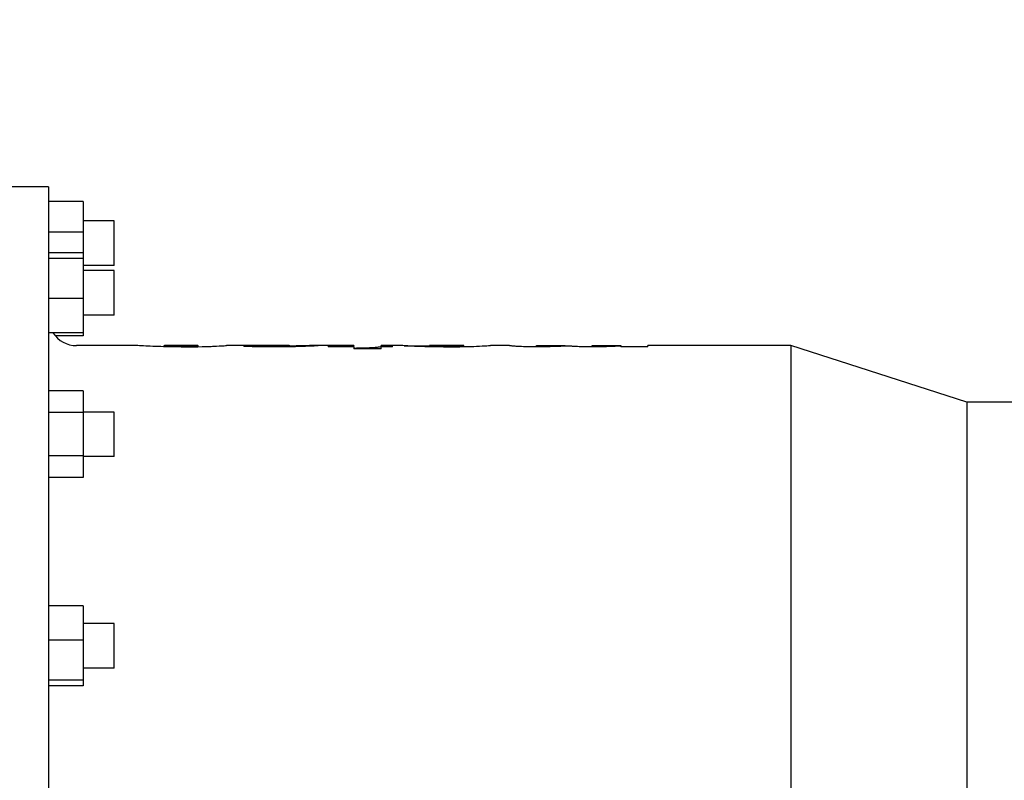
# Model space of a CAD drawing. Header units: inches. Extents: x 24 to 1128, y -69 to 748.
# Tile 306 of 656: x 362 to 371, y 627 to 634. Entities that reach past the tile are written whole.
import ezdxf

# ---------------------------------------------------------------- set-up
doc = ezdxf.new("R2010")
doc.units = ezdxf.units.IN
doc.header["$LTSCALE"] = 32
doc.header["$MEASUREMENT"] = 0
doc.layers.add('Dimension (ANSI)', color=7, linetype='Continuous', lineweight=25)
doc.layers.add('Visible (ANSI)', color=7, linetype='Continuous', lineweight=30)
doc.styles.add('Note Text (ANSI)', font='tahoma.ttf')
doc.dimstyles.new('SB Fraction-16 (ANSI)', dxfattribs={"dimscale": 32, "dimtxt": 0.125, "dimasz": 0.098425, "dimexe": 0.125, "dimexo": 0.0625, "dimgap": 0.031496, "dimtad": 0, "dimtih": 1, "dimtoh": 1, "dimdec": 4, "dimrnd": 1e-08, "dimzin": 0, "dimdsep": 46, "dimlunit": 5, "dimtxsty": 'Note Text (ANSI)', "dimcen": 0.09, "dimdle": 0.393701, "dimclrd": 256, "dimclre": 256, "dimclrt": 256, "dimadec": 0, "dimazin": 3, "dimtfac": 0.96, "dimtofl": 0, "dimtmove": 0, "dimatfit": 3, "dimfxl": 1, "dimfrac": 2, "dimtolj": 1, "dimtzin": 12, "dimlwd": -1, "dimlwe": -1, "dimarcsym": 0})

# ---------------------------------------------------------------- blocks, each defined once
blk = doc.blocks.new('*D18')
at = {"layer": 'Defpoints', "color": 0, "transparency": 16777216}
for p in [(489.2806, 692.6685), (340.6192, 544.6685), (489.2806, 544.6685)]:
    blk.add_point(p, dxfattribs=at)
at = {"layer": 'Dimension (ANSI)', "transparency": 16777216}
for p, q in [((487.2806, 692.6685), (336.6192, 692.6685)), ((340.6192, 689.5189), (340.6192, 626.7677)), ((340.6192, 547.8181), (340.6192, 620.5693)), ((487.2806, 544.6685), (336.6192, 544.6685))]:
    blk.add_line(p, q, dxfattribs=at)
for points in [[(340.0943, 689.5189), (341.1441, 689.5189), (340.6192, 692.6685)], [(340.0943, 547.8181), (341.1441, 547.8181), (340.6192, 544.6685)]]:
    blk.add_solid(points, dxfattribs=at)
at = {"layer": 'Dimension (ANSI)', "transparency": 16777216, "insert": (336.5171, 625.7599), "char_height": 4, "attachment_point": 1, "style": 'Note Text (ANSI)'}
blk.add_mtext('\\A1;148', dxfattribs=at)

msp = doc.modelspace()

# ---------------------------------------------------------------- linework, layer by layer
at = {"layer": 'Visible (ANSI)'}
for p, q in [((362.10463, 632.27953), (361.66163, 632.27953)), ((362.10463, 632.27953), (362.10463, 619.71753)), ((362.41263, 632.15013), (362.10463, 632.15013)), ((362.41263, 632.15013), (362.41263, 631.87906)), ((362.68863, 631.97683), (362.41263, 631.97683)), ((362.68863, 631.58283), (362.68863, 631.97683)), ((362.41263, 631.87906), (362.10463, 631.87906)), ((362.41263, 631.87906), (362.41263, 631.69394)), ((362.41263, 631.69394), (362.10463, 631.69394)), ((362.41263, 631.69394), (362.41263, 631.6439)), ((362.41263, 631.6439), (362.10463, 631.6439)), ((362.41263, 631.6439), (362.41263, 631.28972)), ((362.68863, 631.58283), (362.41263, 631.58283)), ((362.68863, 631.53676), (362.41263, 631.53676)), ((362.68863, 631.14276), (362.68863, 631.53676)), ((362.41263, 631.28972), (362.10463, 631.28972)), ((362.41263, 631.28972), (362.41263, 630.98558)), ((362.68863, 631.14276), (362.41263, 631.14276)), ((362.41263, 630.98558), (362.10463, 630.98558)), ((362.41263, 630.95968), (362.16495, 630.95968)), ((362.41263, 630.98558), (362.41263, 630.95968)), ((362.87993, 630.87253), (362.35463, 630.87253)), ((363.13009, 630.86217), (363.13009, 630.87213)), ((363.43084, 630.87253), (363.13296, 630.87253)), ((363.17281, 630.86149), (363.17281, 630.87099)), ((363.28199, 630.86081), (363.28199, 630.86945)), ((363.38879, 630.86147), (363.38879, 630.87091)), ((363.43389, 630.8622), (363.43389, 630.87213)), ((363.94345, 630.87253), (363.68401, 630.87253)), ((363.83895, 630.87156), (363.83895, 630.86419)), ((363.83895, 630.87156), (363.85893, 630.87156)), ((363.85893, 630.86371), (363.85893, 630.87156)), ((364.1109, 630.86082), (364.1109, 630.86945)), ((364.24401, 630.86156), (364.24401, 630.87119)), ((364.30058, 630.86251), (364.30058, 630.87048)), ((364.81363, 630.87253), (364.48294, 630.87253)), ((364.58578, 630.87029), (364.58578, 630.8625)), ((364.58578, 630.87029), (364.81363, 630.87029)), ((364.81363, 630.87253), (364.81363, 630.87029)), ((364.81363, 630.8625), (364.81363, 630.87029)), ((365.05414, 630.87029), (365.05414, 630.87253)), ((365.24444, 630.87253), (365.05414, 630.87253)), ((365.05414, 630.87029), (365.1554, 630.87029)), ((365.05414, 630.8625), (365.05414, 630.87029)), ((365.1554, 630.8625), (365.1554, 630.87029)), ((365.25868, 630.87139), (365.48452, 630.87139)), ((365.48452, 630.8617), (365.48452, 630.87241)), ((365.78911, 630.87241), (365.48452, 630.87241)), ((365.6287, 630.86085), (365.6287, 630.86945)), ((365.78911, 630.86278), (365.78911, 630.87241)), ((366.19338, 630.87253), (366.02485, 630.87253)), ((366.19338, 630.87253), (366.19338, 630.87222)), ((366.43389, 630.86083), (366.43389, 630.87221)), ((366.4346, 630.87253), (366.68705, 630.87253)), ((366.4507, 630.86084), (366.4507, 630.87147)), ((366.55711, 630.86256), (366.55711, 630.87029)), ((366.68705, 630.87253), (366.68705, 630.87145)), ((366.68705, 630.86708), (366.68705, 630.87145)), ((366.92756, 630.86083), (366.92756, 630.87221)), ((366.92831, 630.87253), (367.18072, 630.87253)), ((366.94516, 630.86083), (366.94516, 630.87147)), ((367.05078, 630.86233), (367.05078, 630.87029)), ((367.18072, 630.87253), (367.18072, 630.87145)), ((367.18072, 630.8669), (367.18072, 630.87145)), ((367.18072, 630.8669), (367.18072, 630.8625)), ((367.42123, 630.8625), (367.42123, 630.87253)), ((368.68763, 630.87253), (367.42123, 630.87253)), ((368.68763, 630.87253), (368.68763, 621.12453)), ((370.24963, 630.37003), (368.68763, 630.87253)), ((364.81363, 630.8625), (364.58578, 630.8625)), ((364.81363, 630.8625), (364.81363, 630.84389)), ((365.05414, 630.84389), (364.81363, 630.84389)), ((365.1554, 630.8625), (365.05414, 630.8625)), ((365.05414, 630.84389), (365.05414, 630.8625)), ((367.42123, 630.8625), (367.18072, 630.8625)), ((362.41263, 630.46989), (362.10463, 630.46989)), ((362.41263, 630.46989), (362.41263, 630.27821)), ((370.24963, 630.37003), (370.24963, 621.62703)), ((370.97663, 630.37003), (370.24963, 630.37003)), ((362.41263, 630.27821), (362.10463, 630.27821)), ((362.68863, 630.28353), (362.41263, 630.28353)), ((362.41263, 630.27821), (362.41263, 629.89485)), ((362.68863, 629.88953), (362.68863, 630.28353)), ((362.41263, 629.89485), (362.10463, 629.89485)), ((362.41263, 629.89485), (362.41263, 629.70317)), ((362.68863, 629.88953), (362.41263, 629.88953)), ((362.41263, 629.70317), (362.10463, 629.70317)), ((362.41263, 628.56512), (362.10463, 628.56512)), ((362.41263, 628.56512), (362.41263, 628.26098)), ((362.68863, 628.40794), (362.41263, 628.40794)), ((362.68863, 628.01394), (362.68863, 628.40794)), ((362.41263, 628.26098), (362.10463, 628.26098)), ((362.41263, 628.26098), (362.41263, 627.9068)), ((362.68863, 628.01394), (362.41263, 628.01394)), ((362.41263, 627.9068), (362.10463, 627.9068)), ((362.41263, 627.9068), (362.41263, 627.85676)), ((362.41263, 627.85676), (362.10463, 627.85676))]:
    msp.add_line(p, q, dxfattribs=at)
msp.add_arc((362.35463, 631.12253), 0.25, 213.216102, 270, dxfattribs=at)
for points, knots in [([(363.28199, 630.86081), (363.25343, 630.86084), (363.22738, 630.86087), (363.16421, 630.86156), (363.13352, 630.86202), (363.04421, 630.86421), (363.00902, 630.86583), (362.96231, 630.86802), (362.93417, 630.86958), (362.90448, 630.87135), (362.89303, 630.87208), (362.88279, 630.87249), (362.88113, 630.87253), (362.87996, 630.87253)], [-1.04734881, -1.04734881, -1.04734881, -1.04734881, -0.85487369, -0.85487369, -0.72960537, -0.72960537, -0.51562942, -0.51562942, -0.22809069, -0.22809069, -0.11747386, -0.11747386, -0.08452508, -0.08452508, -0.08452508, -0.08452508]), ([(363.13009, 630.87213), (363.13053, 630.87247), (363.13099, 630.87263), (363.13906, 630.87238), (363.14328, 630.87219), (363.15749, 630.87156), (363.16625, 630.87123), (363.17281, 630.87099)], [-0.25774075, -0.25774075, -0.25774075, -0.25774075, -0.14796547, -0.14796547, -0.08869086, -0.08869086, 0, 0, 0, 0]), ([(363.17281, 630.87099), (363.1797, 630.87077), (363.18691, 630.87051), (363.21027, 630.86999), (363.22233, 630.86982), (363.25331, 630.86948), (363.27181, 630.86946), (363.28199, 630.86945)], [-0.15222439, -0.15222439, -0.15222439, -0.15222439, -0.11432199, -0.11432199, -0.07762292, -0.07762292, 0, 0, 0, 0]), ([(363.28199, 630.86081), (363.30775, 630.86084), (363.32839, 630.86086), (363.37653, 630.8613), (363.4031, 630.86162), (363.48586, 630.86317), (363.52221, 630.86458), (363.56439, 630.86629), (363.58063, 630.86704), (363.63169, 630.8696), (363.65112, 630.87085), (363.67378, 630.87219), (363.68027, 630.87256), (363.68373, 630.87255)], [0, 0, 0, 0, 0.1963092, 0.1963092, 0.3301654, 0.3301654, 0.6089311, 0.6089311, 0.8114283, 0.8114283, 1.3124118, 1.3124118, 1.8129057, 1.8129057, 1.8129057, 1.8129057]), ([(363.28199, 630.86945), (363.29206, 630.86946), (363.30274, 630.86947), (363.33935, 630.86971), (363.35178, 630.86995), (363.37033, 630.87034), (363.38044, 630.87066), (363.38879, 630.87091)], [-0.15757877, -0.15757877, -0.15757877, -0.15757877, -0.13481741, -0.13481741, -0.09705454, -0.09705454, 0, 0, 0, 0]), ([(363.38879, 630.87091), (363.39574, 630.87116), (363.40554, 630.87155), (363.43244, 630.87271), (363.43339, 630.87266), (363.43389, 630.87213)], [-0.4988748, -0.4988748, -0.4988748, -0.4988748, -0.3185993, -0.3185993, 0, 0, 0, 0]), ([(364.11802, 630.86081), (364.08045, 630.86084), (364.03233, 630.86089), (363.93442, 630.8623), (363.9151, 630.86261), (363.8666, 630.8635), (363.85483, 630.8638), (363.83895, 630.86419)], [-0.56712356, -0.56712356, -0.56712356, -0.56712356, -0.21913121, -0.21913121, -0.13127582, -0.13127582, 0, 0, 0, 0]), ([(363.85893, 630.87156), (363.86698, 630.87146), (363.87503, 630.87135), (363.88324, 630.87125), (363.8841, 630.87124), (363.88496, 630.87122), (363.88582, 630.87121), (363.88644, 630.87121), (363.88706, 630.8712), (363.88767, 630.87119), (363.89468, 630.8711), (363.90181, 630.87101), (363.90903, 630.87092), (363.91078, 630.8709), (363.91254, 630.87088), (363.91431, 630.87086), (363.91539, 630.87084), (363.91648, 630.87083), (363.91757, 630.87082), (363.92654, 630.87071), (363.93559, 630.8706), (363.94476, 630.8705), (363.94597, 630.87048), (363.94718, 630.87047), (363.94839, 630.87046), (363.95728, 630.87036), (363.96627, 630.87026), (363.97534, 630.87017), (363.97589, 630.87017), (363.97645, 630.87016), (363.977, 630.87016), (363.97801, 630.87015), (363.97901, 630.87014), (363.98002, 630.87013), (363.98815, 630.87005), (363.99632, 630.86997), (364.00452, 630.86991), (364.00642, 630.86989), (364.00833, 630.86987), (364.01023, 630.86986), (364.01087, 630.86985), (364.01151, 630.86985), (364.01216, 630.86984), (364.01903, 630.86979), (364.02594, 630.86974), (364.03286, 630.8697), (364.03639, 630.86968), (364.03992, 630.86966), (364.04346, 630.86964), (364.04387, 630.86964), (364.04428, 630.86963), (364.04469, 630.86963), (364.05088, 630.8696), (364.05709, 630.86957), (364.06332, 630.86954), (364.06789, 630.86953), (364.07248, 630.86951), (364.07708, 630.8695), (364.07726, 630.8695), (364.07743, 630.8695), (364.07761, 630.8695), (364.08319, 630.86948), (364.08878, 630.86948), (364.09439, 630.86947), (364.09989, 630.86946), (364.1054, 630.86946), (364.1109, 630.86945)], [0, 0, 0, 0, 0.0007194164, 0.0007194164, 0.0007194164, 0.0007946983, 0.0007946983, 0.0007946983, 0.0008483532, 0.0008483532, 0.0008483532, 0.001457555, 0.001457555, 0.001457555, 0.0016054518, 0.0016054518, 0.0016054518, 0.0016967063, 0.0016967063, 0.0016967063, 0.0024463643, 0.0024463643, 0.0024463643, 0.0025450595, 0.0025450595, 0.0025450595, 0.0032690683, 0.0032690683, 0.0032690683, 0.0033134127, 0.0033134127, 0.0033134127, 0.0033934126, 0.0033934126, 0.0033934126, 0.0040410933, 0.0040410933, 0.0040410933, 0.0041912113, 0.0041912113, 0.0041912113, 0.0042417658, 0.0042417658, 0.0042417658, 0.00478284, 0.00478284, 0.00478284, 0.0050581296, 0.0050581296, 0.0050581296, 0.0050901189, 0.0050901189, 0.0050901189, 0.0055714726, 0.0055714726, 0.0055714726, 0.005925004, 0.005925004, 0.005925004, 0.0059384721, 0.0059384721, 0.0059384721, 0.0063668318, 0.0063668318, 0.0063668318, 0.0067868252, 0.0067868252, 0.0067868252, 0.0067868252]), ([(364.14334, 630.87232), (364.13089, 630.87234), (364.11843, 630.87237), (364.10596, 630.87238), (364.105, 630.87239), (364.10404, 630.87239), (364.10308, 630.87239), (364.09073, 630.87241), (364.07837, 630.87242), (364.06601, 630.87243), (364.06491, 630.87244), (364.06381, 630.87244), (364.06272, 630.87244), (364.04987, 630.87245), (364.03703, 630.87247), (364.02427, 630.87248), (364.02366, 630.87248), (364.02305, 630.87248), (364.02244, 630.87248), (364.00908, 630.87249), (363.99581, 630.8725), (363.98254, 630.87251)], [0, 0, 0, 0, 0.0009675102, 0.0009675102, 0.0009675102, 0.0010420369, 0.0010420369, 0.0010420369, 0.0019991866, 0.0019991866, 0.0019991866, 0.0020840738, 0.0020840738, 0.0020840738, 0.0030783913, 0.0030783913, 0.0030783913, 0.0031261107, 0.0031261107, 0.0031261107, 0.0041681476, 0.0041681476, 0.0041681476, 0.0041681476]), ([(364.1109, 630.86945), (364.12572, 630.86946), (364.14095, 630.86948), (364.17823, 630.86966), (364.19389, 630.86983), (364.21355, 630.87007), (364.22328, 630.87024), (364.23503, 630.87054), (364.23837, 630.87067), (364.24321, 630.87094), (364.24351, 630.87107), (364.24401, 630.87119)], [-0.1725012, -0.1725012, -0.1725012, -0.1725012, -0.1476171, -0.1476171, -0.11506601, -0.11506601, -0.06844081, -0.06844081, -0.03903817, -0.03903817, 0, 0, 0, 0]), ([(364.49718, 630.87181), (364.49684, 630.87163), (364.49719, 630.87122), (364.48295, 630.86985), (364.47491, 630.8692), (364.45336, 630.86793), (364.44449, 630.86746), (364.4014, 630.86537), (364.36673, 630.8642), (364.31415, 630.86275), (364.2792, 630.86194), (364.21423, 630.86121), (364.19384, 630.86105), (364.15518, 630.86085), (364.13881, 630.86083), (364.11802, 630.86081)], [-1.5609929, -1.5609929, -1.5609929, -1.5609929, -1.2559038, -1.2559038, -1.0815537, -1.0815537, -0.9843439, -0.9843439, -0.6537414, -0.6537414, -0.2995794, -0.2995794, -0.158443, -0.158443, 0, 0, 0, 0]), ([(364.24401, 630.87119), (364.24394, 630.87122), (364.24387, 630.87125), (364.24378, 630.87128), (364.24369, 630.87131), (364.2436, 630.87134), (364.24347, 630.87136), (364.24335, 630.87139), (364.2432, 630.87142), (364.24301, 630.87145), (364.24296, 630.87145), (364.24289, 630.87146), (364.24283, 630.87147), (364.24276, 630.87148), (364.24268, 630.87149), (364.24261, 630.8715), (364.24238, 630.87152), (364.24213, 630.87154), (364.24186, 630.87156), (364.24157, 630.87159), (364.24125, 630.87161), (364.24093, 630.87163), (364.24058, 630.87165), (364.24021, 630.87166), (364.23983, 630.87168), (364.23978, 630.87168), (364.23972, 630.87169), (364.23966, 630.87169), (364.23934, 630.8717), (364.23902, 630.87172), (364.23871, 630.87173), (364.23849, 630.87174), (364.23828, 630.87174), (364.23807, 630.87175), (364.23748, 630.87177), (364.23683, 630.87179), (364.23613, 630.87181), (364.2355, 630.87182), (364.23483, 630.87184), (364.23412, 630.87186), (364.23334, 630.87187), (364.23251, 630.87189), (364.23164, 630.87191), (364.23081, 630.87192), (364.22994, 630.87193), (364.22905, 630.87195), (364.22885, 630.87195), (364.22865, 630.87195), (364.22845, 630.87196), (364.2282, 630.87196), (364.22791, 630.87196), (364.22758, 630.87197), (364.22728, 630.87197), (364.22694, 630.87197), (364.22657, 630.87198), (364.22604, 630.87199), (364.22543, 630.87199), (364.22471, 630.872), (364.22401, 630.87201), (364.22321, 630.87201), (364.22229, 630.87202), (364.22161, 630.87203), (364.22087, 630.87204), (364.22005, 630.87204), (364.21934, 630.87205), (364.21858, 630.87205), (364.21776, 630.87206), (364.21705, 630.87206), (364.21629, 630.87207), (364.21549, 630.87207), (364.21518, 630.87208), (364.21486, 630.87208), (364.21454, 630.87208), (364.21295, 630.87209), (364.2112, 630.8721), (364.20927, 630.87211), (364.20884, 630.87211), (364.20841, 630.87212), (364.20796, 630.87212), (364.20652, 630.87213), (364.20505, 630.87213), (364.20354, 630.87214), (364.20194, 630.87215), (364.20029, 630.87216), (364.19856, 630.87216), (364.19797, 630.87217), (364.19736, 630.87217), (364.19674, 630.87217), (364.19427, 630.87218), (364.19163, 630.87219), (364.18875, 630.8722), (364.18647, 630.87221), (364.18404, 630.87222), (364.18142, 630.87223), (364.17953, 630.87223), (364.17754, 630.87224), (364.17544, 630.87224), (364.17464, 630.87225), (364.17383, 630.87225), (364.17301, 630.87225), (364.17057, 630.87226), (364.168, 630.87226), (364.16526, 630.87227), (364.16283, 630.87228), (364.16026, 630.87228), (364.15756, 630.87229), (364.15519, 630.8723), (364.15272, 630.8723), (364.15014, 630.87231), (364.14795, 630.87231), (364.14569, 630.87232), (364.14334, 630.87232)], [-1.625379, -1.625379, -1.625379, -1.625379, -1.5526478, -1.5526478, -1.5526478, -1.4821729, -1.4821729, -1.4821729, -1.4145533, -1.4145533, -1.4145533, -1.3932648, -1.3932648, -1.3932648, -1.3715569, -1.3715569, -1.3715569, -1.3090628, -1.3090628, -1.3090628, -1.2421164, -1.2421164, -1.2421164, -1.1689538, -1.1689538, -1.1689538, -1.157716, -1.157716, -1.157716, -1.0952005, -1.0952005, -1.0952005, -1.052136, -1.052136, -1.052136, -0.9294092, -0.9294092, -0.9294092, -0.8186768, -0.8186768, -0.8186768, -0.6951177, -0.6951177, -0.6951177, -0.5773169, -0.5773169, -0.5773169, -0.5512776, -0.5512776, -0.5512776, -0.5186835, -0.5186835, -0.5186835, -0.4899894, -0.4899894, -0.4899894, -0.4499272, -0.4499272, -0.4499272, -0.4110545, -0.4110545, -0.4110545, -0.3822755, -0.3822755, -0.3822755, -0.3573167, -0.3573167, -0.3573167, -0.3355472, -0.3355472, -0.3355472, -0.3272116, -0.3272116, -0.3272116, -0.2858682, -0.2858682, -0.2858682, -0.276737, -0.276737, -0.276737, -0.2470946, -0.2470946, -0.2470946, -0.2158468, -0.2158468, -0.2158468, -0.2050338, -0.2050338, -0.2050338, -0.161696, -0.161696, -0.161696, -0.1272899, -0.1272899, -0.1272899, -0.1023366, -0.1023366, -0.1023366, -0.0928839, -0.0928839, -0.0928839, -0.0650178, -0.0650178, -0.0650178, -0.0401468, -0.0401468, -0.0401468, -0.0183775, -0.0183775, -0.0183775, 0, 0, 0, 0]), ([(364.49718, 630.87181), (364.49683, 630.87205), (364.49644, 630.87233), (364.48762, 630.87254), (364.48166, 630.87256), (364.4535, 630.87229), (364.4318, 630.87195), (364.41406, 630.8717), (364.39441, 630.87141), (364.33598, 630.87076), (364.31138, 630.87056), (364.30058, 630.87048)], [0, 0, 0, 0, 0.10964136, 0.10964136, 0.18045679, 0.18045679, 0.28937497, 0.28937497, 0.33513341, 0.33513341, 0.37391031, 0.37391031, 0.37391031, 0.37391031]), ([(364.81363, 630.85092), (364.82804, 630.851), (364.84339, 630.85113), (364.87952, 630.85168), (364.90919, 630.85222), (364.95696, 630.85417), (364.97548, 630.85514), (364.99883, 630.85689), (365.0051, 630.85746), (365.02758, 630.85987), (365.03604, 630.86147), (365.05098, 630.86468), (365.0537, 630.86662), (365.05414, 630.86817)], [-0.81101528, -0.81101528, -0.81101528, -0.81101528, -0.68490397, -0.68490397, -0.53121302, -0.53121302, -0.44122739, -0.44122739, -0.39792217, -0.39792217, -0.2797475, -0.2797475, 0, 0, 0, 0]), ([(365.60734, 630.86081), (365.58436, 630.86084), (365.56371, 630.86086), (365.51195, 630.86127), (365.48933, 630.8616), (365.42798, 630.86268), (365.39865, 630.86366), (365.34184, 630.86584), (365.31806, 630.86722), (365.28721, 630.86917), (365.27021, 630.87041), (365.2493, 630.87219), (365.24587, 630.87253), (365.24458, 630.87253)], [-1.4802546, -1.4802546, -1.4802546, -1.4802546, -1.3790688, -1.3790688, -1.2730966, -1.2730966, -1.0221659, -1.0221659, -0.6406667, -0.6406667, -0.3028155, -0.3028155, -0.0529719, -0.0529719, -0.0529719, -0.0529719]), ([(365.48452, 630.87241), (365.48556, 630.87229), (365.48656, 630.87205), (365.50003, 630.87131), (365.50784, 630.87098), (365.52565, 630.87042), (365.5365, 630.87018), (365.55342, 630.86989), (365.56551, 630.86972), (365.6009, 630.86947), (365.61402, 630.86946), (365.6287, 630.86945)], [-0.5882766, -0.5882766, -0.5882766, -0.5882766, -0.45209906, -0.45209906, -0.3510627, -0.3510627, -0.23124923, -0.23124923, -0.11190827, -0.11190827, 0, 0, 0, 0]), ([(365.60734, 630.86081), (365.64353, 630.86087), (365.69193, 630.86095), (365.81111, 630.86307), (365.85, 630.86444), (365.90799, 630.86673), (365.94411, 630.86843), (366.00311, 630.87161), (366.01447, 630.87223), (366.0215, 630.87249), (366.02338, 630.87253), (366.02476, 630.87253)], [0, 0, 0, 0, 0.2758512, 0.2758512, 0.5487046, 0.5487046, 0.8416409, 0.8416409, 1.1501198, 1.1501198, 1.32911, 1.32911, 1.32911, 1.32911]), ([(365.6287, 630.86945), (365.64478, 630.86947), (365.66953, 630.86949), (365.72147, 630.87009), (365.73505, 630.87039), (365.75888, 630.87096), (365.76652, 630.87125), (365.783, 630.87191), (365.78672, 630.87225), (365.78911, 630.87241)], [-0.43074539, -0.43074539, -0.43074539, -0.43074539, -0.3476249, -0.3476249, -0.28225128, -0.28225128, -0.18232613, -0.18232613, 0, 0, 0, 0]), ([(366.4414, 630.86081), (366.42113, 630.86085), (366.38763, 630.8609), (366.32887, 630.86212), (366.3058, 630.86281), (366.25938, 630.86502), (366.24393, 630.86613), (366.22305, 630.86783), (366.21102, 630.86901), (366.19509, 630.87129), (366.19385, 630.8719), (366.19338, 630.87222)], [-1.4104958, -1.4104958, -1.4104958, -1.4104958, -0.9633673, -0.9633673, -0.7041242, -0.7041242, -0.4515279, -0.4515279, -0.2175585, -0.2175585, 0, 0, 0, 0]), ([(366.43389, 630.87221), (366.43394, 630.87231), (366.434, 630.87239), (366.43408, 630.87244), (366.43416, 630.87249), (366.43426, 630.87252), (366.43448, 630.87253), (366.43452, 630.87253), (366.43456, 630.87253), (366.4346, 630.87253)], [-0.46501219, -0.46501219, -0.46501219, -0.46501219, -0.38677337, -0.38677337, -0.38677337, -0.31452629, -0.31452629, -0.31452629, -0.30221224, -0.30221224, -0.30221224, -0.30221224]), ([(366.4346, 630.87253), (366.43502, 630.87253), (366.43578, 630.87241), (366.44005, 630.872), (366.44538, 630.87173), (366.4507, 630.87147)], [-0.157175, -0.157175, -0.157175, -0.157175, -0.10193859, -0.10193859, 0, 0, 0, 0]), ([(366.71553, 630.86812), (366.65887, 630.86613), (366.59481, 630.86332), (366.48874, 630.86094), (366.46039, 630.86086), (366.4414, 630.86081)], [-0.38791681, -0.38791681, -0.38791681, -0.38791681, -0.14481352, -0.14481352, 0, 0, 0, 0]), ([(366.4507, 630.87147), (366.45316, 630.87138), (366.45537, 630.87128), (366.46238, 630.87107), (366.46634, 630.87097), (366.4739, 630.87081), (366.48138, 630.87067), (366.5153, 630.87032), (366.53808, 630.8703), (366.55711, 630.87029)], [-0.38096632, -0.38096632, -0.38096632, -0.38096632, -0.30526603, -0.30526603, -0.22917472, -0.22917472, -0.14498985, -0.14498985, 0, 0, 0, 0]), ([(366.55711, 630.87029), (366.57445, 630.87031), (366.58985, 630.87033), (366.63598, 630.87078), (366.66265, 630.87116), (366.68705, 630.87145)], [-0.41841483, -0.41841483, -0.41841483, -0.41841483, -0.21426448, -0.21426448, 0, 0, 0, 0]), ([(366.93567, 630.86081), (366.9169, 630.86085), (366.88976, 630.8609), (366.8205, 630.86226), (366.79933, 630.86316), (366.76565, 630.86464), (366.75323, 630.86539), (366.73164, 630.86679), (366.72386, 630.86747), (366.71553, 630.86812)], [-0.36314179, -0.36314179, -0.36314179, -0.36314179, -0.29249997, -0.29249997, -0.21994867, -0.21994867, -0.13279376, -0.13279376, 0, 0, 0, 0]), ([(366.92756, 630.87221), (366.92761, 630.8723), (366.92767, 630.87238), (366.92774, 630.87243), (366.92774, 630.87243), (366.92775, 630.87244), (366.92775, 630.87244), (366.92782, 630.87249), (366.92789, 630.87252), (366.92813, 630.87253), (366.92814, 630.87253), (366.92814, 630.87253), (366.92815, 630.87253), (366.9282, 630.87253), (366.92825, 630.87253), (366.92831, 630.87253)], [-0.49431464, -0.49431464, -0.49431464, -0.49431464, -0.41144476, -0.41144476, -0.41144476, -0.40432248, -0.40432248, -0.40432248, -0.32741073, -0.32741073, -0.32741073, -0.32519441, -0.32519441, -0.32519441, -0.31069031, -0.31069031, -0.31069031, -0.31069031]), ([(366.92831, 630.87253), (366.92854, 630.87253), (366.92883, 630.87252), (366.92928, 630.87249), (366.92938, 630.87248), (366.92997, 630.87242), (366.93046, 630.87236), (366.93466, 630.87199), (366.93976, 630.87172), (366.94516, 630.87147)], [-0.16109184, -0.16109184, -0.16109184, -0.16109184, -0.13768929, -0.13768929, -0.13073722, -0.13073722, -0.09984067, -0.09984067, 0, 0, 0, 0]), ([(367.18072, 630.8669), (367.14609, 630.86563), (367.11708, 630.8644), (367.04737, 630.86218), (367.02778, 630.86169), (366.97667, 630.8609), (366.95573, 630.86085), (366.93567, 630.86081)], [-0.54590637, -0.54590637, -0.54590637, -0.54590637, -0.27798929, -0.27798929, -0.15293736, -0.15293736, 0, 0, 0, 0]), ([(366.94516, 630.87147), (366.94806, 630.87136), (366.95062, 630.87125), (366.95894, 630.87102), (366.96376, 630.87091), (366.97651, 630.87067), (366.98482, 630.87056), (367.01397, 630.87031), (367.03326, 630.8703), (367.05078, 630.87029)], [-0.35792831, -0.35792831, -0.35792831, -0.35792831, -0.26904358, -0.26904358, -0.20624232, -0.20624232, -0.13353178, -0.13353178, 0, 0, 0, 0]), ([(367.05078, 630.87029), (367.06873, 630.87031), (367.08175, 630.87032), (367.13044, 630.87079), (367.1564, 630.87116), (367.18072, 630.87145)], [-0.40392736, -0.40392736, -0.40392736, -0.40392736, -0.21314265, -0.21314265, 0, 0, 0, 0])]:
    msp.add_open_spline(points, degree=3, knots=knots, dxfattribs=at)
for points in [[(363.98254, 630.87251), (363.96779, 630.87252), (363.95488, 630.87253), (363.94357, 630.87253)], [(364.24401, 630.87008), (364.26559, 630.87021), (364.28176, 630.87034), (364.30058, 630.87048)]]:
    msp.add_open_spline(points, degree=3, dxfattribs=at)

# ---------------------------------------------------------------- dimensions: what is measured, and where the dimension line sits
at = {"layer": 'Dimension (ANSI)'}
dim = msp.add_linear_dim(base=(340.61922, 544.66853), p1=(489.28063, 692.66853), p2=(489.28063, 544.66853), angle=90, dimstyle='SB Fraction-16 (ANSI)', override={"dimgap": 0.031496, "dimdec": 4, "dimtol": 0, "dimlim": 0, "dimtp": 0, "dimtm": 0, "dimtdec": 2, "dimatfit": 1}, dxfattribs=at)
dim.commit()
dim.dimension.update_dxf_attribs({"geometry": '*D18', "text_midpoint": (340.61922, 623.66853), "dimtype": 160})

doc.saveas('drawing.dxf')
